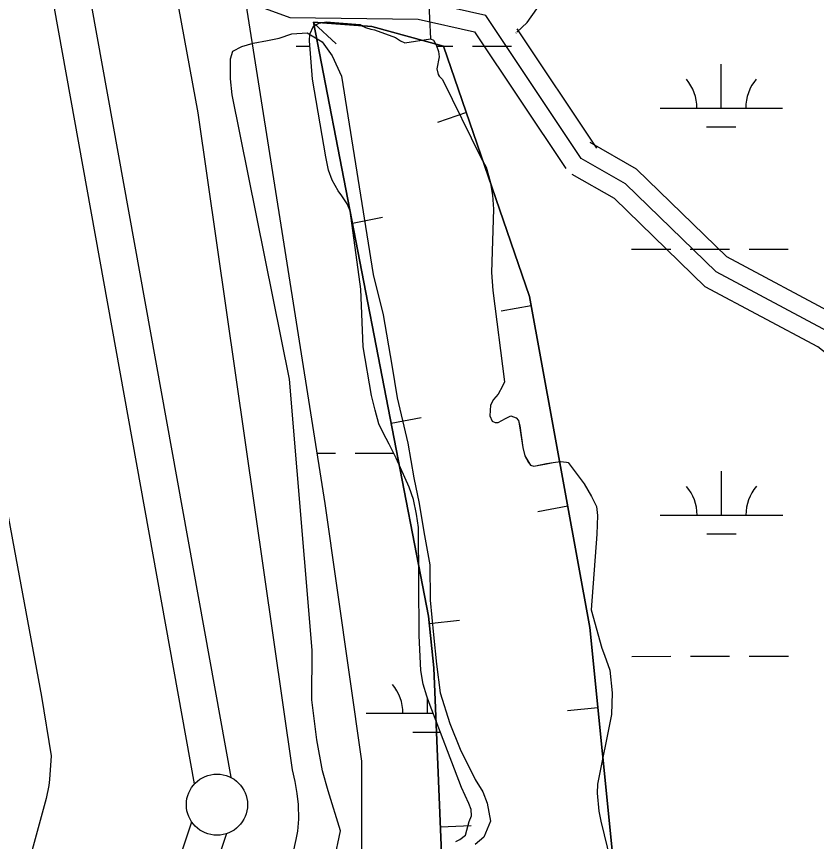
# Model space of a CAD drawing. Extents: x 3279314 to 3317160, y 734079 to 759431.
# Drawn here: x 3293641 to 3294295, y 740066 to 740740 of the extents above; entities that cross this region are included whole.
import ezdxf

# ---------------------------------------------------------------- set-up
doc = ezdxf.new("R2010")
doc.units = 0
for name, color, linetype in [('V-BORW-LINE', 7, 'Continuous'), ('V-LEVE-TOET', 7, 'Continuous'), ('V-ROAD-CNTR', 7, 'Continuous'), ('V-SITE-VEGE', 7, 'Continuous'), ('V-SURV-LINE', 7, 'Continuous'), ('V-WETL-SWMP', 7, 'Continuous')]:
    doc.layers.add(name, color=color, linetype=linetype)

msp = doc.modelspace()

# ---------------------------------------------------------------- linework, layer by layer
at = {"layer": 'V-BORW-LINE'}
for p, q in [((3293884.35, 740734.86), (3293902.86, 740717.88)), ((3294009.14, 740661.59), (3293985.5, 740653.47)), ((3293915.99, 740571.29), (3293940.53, 740576.04)), ((3294062.11, 740503.73), (3294037.52, 740499.24)), ((3293947.62, 740407.72), (3293972.17, 740412.47)), ((3294092.05, 740339.84), (3294067.45, 740335.35)), ((3293978.76, 740244.08), (3294003.62, 740246.74)), ((3294116.7, 740175.21), (3294091.82, 740172.72)), ((3293988.04, 740077.79), (3294013.01, 740078.83))]:
    msp.add_line(p, q, dxfattribs=at)
for points in [[(3293934.75, 739461.22), (3293940.9, 739570.63), (3294003.13, 739723.21), (3294113.6, 739876.74), (3294131.07, 740031.5), (3294110.13, 740240.81), (3294060.7, 740511.44), (3293990.46, 740715.99), (3293931.8, 740731.93), (3293884.24, 740735.45), (3293978.11, 740250.09), (3293982.63, 740207.95), (3293988.94, 740056.1), (3293955.61, 739960.45), (3293797.38, 739582.17), (3293784.7, 739483.58), (3293785.87, 739461.15)], [(3293785.87, 739461.15), (3293784.7, 739483.58), (3293801.72, 739580.67), (3293955.61, 739960.45), (3293988.94, 740056.1), (3293982.63, 740207.95), (3293978.11, 740250.09), (3293884.24, 740735.45), (3293931.8, 740731.93), (3293990.46, 740715.99), (3294060.7, 740511.44), (3294110.13, 740240.81), (3294131.07, 740031.5), (3294113.6, 739876.74), (3294003.13, 739723.21), (3293940.9, 739570.63), (3293934.75, 739461.22)]]:
    msp.add_lwpolyline(points, dxfattribs=at)
at = {"layer": 'V-LEVE-TOET'}
for points in [[(3293694.27, 739461.1), (3293694.32, 739467.03), (3293695.33, 739477.24), (3293696.54, 739489.18), (3293698.26, 739500.16), (3293716.36, 739567.74), (3293745.05, 739651.44), (3293813.39, 739854.78), (3293859.49, 740019.05), (3293870.11, 740067.54), (3293871.28, 740074.2), (3293872.3, 740084.23), (3293871.85, 740096.1), (3293870.88, 740105.11), (3293869.3, 740114.99), (3293867.02, 740124.44), (3293789.96, 740661.51), (3293754.02, 740857.4), (3293744.34, 740939.01), (3293738.31, 741008.14), (3293739.16, 741019.3), (3293738.57, 741035.06), (3293739.61, 741115.04), (3293761.42, 741627.05)], [(3293553.32, 740748.08), (3293582.39, 740599.94), (3293629.37, 740359.57), (3293661.81, 740184.48), (3293669.8, 740135.87), (3293668.55, 740116.65), (3293667.91, 740111.72), (3293665.59, 740101), (3293642.34, 740015.28), (3293587.75, 739875.05), (3293482.78, 739566.16), (3293476.42, 739533.31), (3293473.67, 739510.38), (3293472.35, 739481.21), (3293473.11, 739460.99)]]:
    msp.add_lwpolyline(points, dxfattribs=at)
at = {"layer": 'V-ROAD-CNTR'}
for points in [[(3294102.97, 740624.14), (3294024.97, 740741.05), (3293971.52, 740752.93), (3293867.58, 740754.4), (3293810.01, 740775.64), (3293754.71, 740853.37), (3293657.59, 740976.71), (3293637.65, 740970.13), (3293544.29, 740874.75), (3293508.73, 740861.07)], [(3293662.8, 740945.85), (3293742.7, 740844.38), (3293800.47, 740763.17), (3293864.79, 740739.44), (3293969.77, 740737.95), (3294015.84, 740727.71), (3294090.5, 740615.82)], [(3294050.43, 740727.38), (3294058.77, 740735.27), (3294066.74, 740746.43), (3294082.86, 740771.92), (3294103.09, 740810.15)], [(3294050.4, 740729.97), (3294115.45, 740632.47)], [(3294049.89, 740726.92), (3294049.67, 740726.66)], [(3295197.89, 740277.67), (3295131.01, 740242.18), (3295062.45, 740191.59), (3295007.61, 740163.53), (3294946.13, 740146.93), (3294865.75, 740165.77), (3294787.34, 740199.1), (3294685.01, 740249.6), (3294594.09, 740293.4), (3294517.72, 740336.85), (3294450.92, 740382.04), (3294377.31, 740445.04), (3294312.7, 740495.37), (3294222.12, 740543.63), (3294148.3, 740615.46), (3294110.43, 740637.16)], [(3295204.34, 740264.11), (3295139.02, 740229.45), (3295070.37, 740178.79), (3295013.04, 740149.46), (3294946.39, 740131.47), (3294861.07, 740151.46), (3294781.08, 740185.46), (3294678.44, 740236.12), (3294587.12, 740280.11), (3294509.8, 740324.1), (3294441.81, 740370.09), (3294367.82, 740433.41), (3294304.5, 740482.74), (3294213.18, 740531.4), (3294139.2, 740603.38), (3294102.97, 740624.14)], [(3295204.34, 740264.11), (3295139.02, 740229.45), (3295070.37, 740178.79), (3295013.04, 740149.46), (3294946.39, 740131.47), (3294861.07, 740151.46), (3294781.08, 740185.46), (3294678.44, 740236.12), (3294587.12, 740280.11), (3294509.8, 740324.1), (3294441.81, 740370.09), (3294367.82, 740433.41), (3294304.5, 740482.74), (3294213.18, 740531.4), (3294139.2, 740603.38), (3294102.97, 740624.14)], [(3295147.03, 740216.72), (3295078.29, 740166), (3295018.47, 740135.39), (3294946.65, 740116), (3294856.39, 740137.15), (3294774.83, 740171.82), (3294671.86, 740222.63), (3294580.15, 740266.82), (3294501.87, 740311.35), (3294432.7, 740358.14), (3294358.33, 740421.79), (3294296.3, 740470.11), (3294204.25, 740519.16), (3294130.09, 740591.31), (3294095.52, 740611.13)]]:
    msp.add_lwpolyline(points, dxfattribs=at)
at = {"layer": 'V-SITE-VEGE'}
for p, q in [((3293977.18, 740782.26), (3293979.71, 740722.02)), ((3293856.1, 740722.42), (3293866.56, 740726.12)), ((3293866.56, 740726.12), (3293879, 740726.93)), ((3293879, 740726.93), (3293891.39, 740719.52)), ((3293825.63, 740715.73), (3293834.98, 740718.34)), ((3293834.98, 740718.34), (3293846.54, 740720.48)), ((3293846.54, 740720.48), (3293856.1, 740722.42)), ((3293891.39, 740719.52), (3293899.53, 740708.14)), ((3293979.71, 740722.02), (3293982.27, 740720.79)), ((3293982.27, 740720.79), (3293984.54, 740716.99)), ((3293984.54, 740716.99), (3293986.4, 740711.58)), ((3293816.24, 740705.58), (3293818.28, 740711.79)), ((3293818.28, 740711.79), (3293825.63, 740715.73)), ((3293986.4, 740711.58), (3293987.04, 740707.26)), ((3293816.35, 740689.15), (3293816.24, 740705.58)), ((3293899.53, 740708.14), (3293906.97, 740691.44)), ((3293987.04, 740707.26), (3293985.09, 740697.28)), ((3293985.09, 740697.28), (3293986, 740692.68)), ((3293906.97, 740691.44), (3293933, 740529.37)), ((3293986, 740692.68), (3293986.8, 740691.33)), ((3293986.8, 740691.33), (3293989.62, 740688.74)), ((3293817.6, 740676.04), (3293816.35, 740689.15)), ((3293989.62, 740688.74), (3294021.06, 740624.81)), ((3293864.48, 740443.88), (3293817.6, 740676.04)), ((3294021.06, 740624.81), (3294025.33, 740616.95)), ((3294025.33, 740616.95), (3294028.63, 740605.46)), ((3294028.63, 740605.46), (3294030.58, 740594.1)), ((3294030.58, 740594.1), (3294031.32, 740582.62)), ((3294031.32, 740582.62), (3294029.63, 740531.06)), ((3293933, 740529.37), (3293941.22, 740496.23)), ((3294029.63, 740531.06), (3294030.88, 740516.34)), ((3294030.88, 740516.34), (3294040.38, 740441.48)), ((3293941.22, 740496.23), (3293948.28, 740455.32)), ((3293948.28, 740455.32), (3293952.55, 740428.42)), ((3293883.01, 740222.35), (3293864.48, 740443.88)), ((3294040.38, 740441.48), (3294038.74, 740438.11)), ((3294038.74, 740438.11), (3294035.04, 740431.39)), ((3293952.55, 740428.42), (3293961.18, 740391.5)), ((3294031.37, 740427.22), (3294028.78, 740422.52)), ((3294035.04, 740431.39), (3294031.37, 740427.22)), ((3294028.78, 740422.52), (3294028.18, 740413.88)), ((3294028.18, 740413.88), (3294030.18, 740409.55)), ((3294041.13, 740411.64), (3294045.6, 740413.77)), ((3294045.6, 740413.77), (3294049.91, 740412.25)), ((3294030.18, 740409.55), (3294032.6, 740408.32)), ((3294032.6, 740408.32), (3294035.03, 740408.3)), ((3294035.03, 740408.3), (3294041.13, 740411.64)), ((3294049.91, 740412.25), (3294051.65, 740410.08)), ((3294051.65, 740410.08), (3294052.7, 740405.62)), ((3294052.7, 740405.62), (3294055.28, 740387.92)), ((3293961.18, 740391.5), (3293966.33, 740363.04)), ((3294055.28, 740387.92), (3294056.86, 740381.15)), ((3294056.86, 740381.15), (3294060.06, 740375.6)), ((3294060.06, 740375.6), (3294061.53, 740373.43)), ((3294061.53, 740373.43), (3294064.36, 740372.6)), ((3294064.36, 740372.6), (3294074.64, 740374.69)), ((3294074.64, 740374.69), (3294080.04, 740375.6)), ((3294080.04, 740375.6), (3294085.99, 740376.37)), ((3294085.99, 740376.37), (3294090.98, 740375.93)), ((3294090.98, 740375.93), (3294092.33, 740375.52)), ((3294092.33, 740375.52), (3294105.44, 740358.15)), ((3293966.33, 740363.04), (3293970.63, 740342.14)), ((3294105.44, 740358.15), (3294111.32, 740347.99)), ((3294111.32, 740347.99), (3294115.45, 740339.72)), ((3293970.63, 740342.14), (3293974.26, 740319.02)), ((3294115.45, 740339.72), (3294116.35, 740332.3)), ((3294116.35, 740332.3), (3294115.84, 740317.18)), ((3293974.26, 740319.02), (3293979.18, 740291.89)), ((3294115.84, 740317.18), (3294111.25, 740255.24)), ((3293979.18, 740291.89), (3293979.44, 740263.24)), ((3293979.44, 740263.24), (3293982.14, 740234.8)), ((3294111.25, 740255.24), (3294119.82, 740223.86)), ((3293982.14, 740234.8), (3293984.65, 740210.8)), ((3293882.75, 740181.71), (3293883.01, 740222.35)), ((3294119.82, 740223.86), (3294122.07, 740218.18)), ((3294122.07, 740218.18), (3294126.31, 740206)), ((3293984.65, 740210.8), (3293987.83, 740187.46)), ((3294126.31, 740206), (3294128.35, 740187.48)), ((3293987.83, 740187.46), (3293995.65, 740162.31)), ((3294128.35, 740187.48), (3294127.7, 740169.81)), ((3293886.97, 740149.04), (3293882.75, 740181.71)), ((3294127.7, 740169.81), (3294116.25, 740112.77)), ((3293995.65, 740162.31), (3294004.18, 740141.38)), ((3293891.47, 740123.69), (3293886.97, 740149.04)), ((3294004.18, 740141.38), (3294016.23, 740116.65)), ((3293896.25, 740107.23), (3293891.47, 740123.69)), ((3294016.23, 740116.65), (3294022.6, 740106.4)), ((3294116.25, 740112.77), (3294115.93, 740105.35)), ((3293906.25, 740074.52), (3293896.25, 740107.23)), ((3294022.6, 740106.4), (3294026.1, 740097.27)), ((3294115.93, 740105.35), (3294117.32, 740090.76)), ((3294026.1, 740097.27), (3294028.88, 740082.37)), ((3294117.32, 740090.76), (3294119.16, 740082.38)), ((3294028.88, 740082.37), (3294023.47, 740069.53)), ((3294119.16, 740082.38), (3294134.41, 740020.3)), ((3293872.07, 739909.52), (3293906.25, 740074.52)), ((3294023.47, 740069.53), (3294016.33, 740063.35))]:
    msp.add_line(p, q, dxfattribs=at)
at = {"layer": 'V-SURV-LINE'}
for points in [[(3293654.46, 741015.24), (3293816.51, 740118.33)], [(3293786.99, 740113), (3293624.94, 741009.9)], [(3293595.57, 739516.91), (3293784.73, 740081.82)], [(3293813.18, 740072.31), (3293624.03, 739507.4)]]:
    msp.add_lwpolyline(points, dxfattribs=at)
msp.add_circle((3293805.3, 740096.01), 25, dxfattribs=at)
at = {"layer": 'V-WETL-SWMP'}
for p, q in [((3293803.21, 740913.71), (3293893.4, 740342.09)), ((3293803.21, 740913.71), (3293893.4, 740342.09)), ((3293881.18, 740725.78), (3293884.19, 740732.24)), ((3293881.18, 740725.78), (3293884.19, 740732.24)), ((3293884.19, 740732.24), (3293888.93, 740734.64)), ((3293884.19, 740732.24), (3293888.93, 740734.64)), ((3293888.93, 740734.64), (3293894.61, 740735.81)), ((3293888.93, 740734.64), (3293894.61, 740735.81)), ((3293894.61, 740735.81), (3293922.27, 740733.61)), ((3293894.61, 740735.81), (3293922.27, 740733.61)), ((3293922.27, 740733.61), (3293924.56, 740732.24)), ((3293922.27, 740733.61), (3293924.56, 740732.24)), ((3293924.56, 740732.24), (3293926.71, 740731.15)), ((3293924.56, 740732.24), (3293926.71, 740731.15)), ((3293926.71, 740731.15), (3293931.02, 740729.77)), ((3293926.71, 740731.15), (3293931.02, 740729.77)), ((3293931.02, 740729.77), (3293934.13, 740729.34)), ((3293931.02, 740729.77), (3293934.13, 740729.34)), ((3293880.87, 740720.38), (3293881.18, 740725.78)), ((3293880.87, 740720.38), (3293881.18, 740725.78)), ((3293934.13, 740729.34), (3293951.09, 740722.89)), ((3293934.13, 740729.34), (3293951.09, 740722.89)), ((3293883.5, 740688.9), (3293880.87, 740720.38)), ((3293883.5, 740688.9), (3293880.87, 740720.38)), ((3293951.09, 740722.89), (3293955.4, 740720.43)), ((3293951.09, 740722.89), (3293955.4, 740720.43)), ((3293955.4, 740720.43), (3293958.9, 740718.78)), ((3293955.4, 740720.43), (3293958.9, 740718.78)), ((3293958.9, 740718.78), (3293979.71, 740722.02)), ((3293958.9, 740718.78), (3293979.71, 740722.02)), ((3293979.71, 740722.02), (3293982.27, 740720.79)), ((3293979.71, 740722.02), (3293982.27, 740720.79)), ((3293982.27, 740720.79), (3293984.54, 740717)), ((3293982.27, 740720.79), (3293984.54, 740717)), ((3293984.54, 740717), (3293986.39, 740711.58)), ((3293984.54, 740717), (3293986.39, 740711.58)), ((3293870.14, 740715.92), (3293881.25, 740715.93)), ((3293984.89, 740715.98), (3293998.14, 740715.98)), ((3293986.39, 740711.58), (3293987.04, 740707.26)), ((3293986.39, 740711.58), (3293987.04, 740707.26)), ((3294014.14, 740715.99), (3294046.14, 740716.01)), ((3293987.04, 740707.26), (3293985.08, 740697.28)), ((3293987.04, 740707.26), (3293985.08, 740697.28)), ((3293985.08, 740697.28), (3293986, 740692.69)), ((3293985.08, 740697.28), (3293986, 740692.69)), ((3294217.48, 740665.35), (3294217.46, 740701.35)), ((3293986, 740692.69), (3293986.8, 740691.33)), ((3293986, 740692.69), (3293986.8, 740691.33)), ((3293986.8, 740691.33), (3293989.62, 740688.75)), ((3293986.8, 740691.33), (3293989.62, 740688.75)), ((3293894.15, 740625.38), (3293883.5, 740688.9)), ((3293894.15, 740625.38), (3293883.5, 740688.9)), ((3293989.62, 740688.75), (3294021.06, 740624.82)), ((3293989.62, 740688.75), (3294021.06, 740624.82)), ((3294167.48, 740665.33), (3294267.48, 740665.38)), ((3294205.49, 740649.92), (3294229.49, 740649.93)), ((3293896.38, 740614.7), (3293894.15, 740625.38)), ((3293896.38, 740614.7), (3293894.15, 740625.38)), ((3294021.06, 740624.82), (3294025.33, 740616.96)), ((3294021.06, 740624.82), (3294025.33, 740616.96)), ((3294025.33, 740616.96), (3294028.63, 740605.46)), ((3294025.33, 740616.96), (3294028.63, 740605.46)), ((3293899.57, 740606.44), (3293896.38, 740614.7)), ((3293899.57, 740606.44), (3293896.38, 740614.7)), ((3293904.37, 740597.64), (3293899.57, 740606.44)), ((3293904.37, 740597.64), (3293899.57, 740606.44)), ((3294028.63, 740605.46), (3294030.58, 740594.11)), ((3294028.63, 740605.46), (3294030.58, 740594.11)), ((3293907.31, 740593.7), (3293904.37, 740597.64)), ((3293907.31, 740593.7), (3293904.37, 740597.64)), ((3293911.72, 740587.19), (3293907.31, 740593.7)), ((3293911.72, 740587.19), (3293907.31, 740593.7)), ((3294030.58, 740594.11), (3294031.31, 740582.63)), ((3294030.58, 740594.11), (3294031.31, 740582.63)), ((3293914.25, 740581.24), (3293911.72, 740587.19)), ((3293914.25, 740581.24), (3293911.72, 740587.19)), ((3294031.31, 740582.63), (3294029.62, 740531.06)), ((3294031.31, 740582.63), (3294029.62, 740531.06)), ((3293922.88, 740517.45), (3293914.25, 740581.24)), ((3293922.88, 740517.45), (3293914.25, 740581.24)), ((3294144.13, 740549.89), (3294176.13, 740549.9)), ((3294192.13, 740549.91), (3294224.13, 740549.93)), ((3294240.13, 740549.93), (3294272.13, 740549.95)), ((3294029.62, 740531.06), (3294030.87, 740516.34)), ((3294029.62, 740531.06), (3294030.87, 740516.34)), ((3293924.72, 740470.19), (3293922.88, 740517.45)), ((3293924.72, 740470.19), (3293922.88, 740517.45)), ((3294030.87, 740516.34), (3294040.37, 740441.48)), ((3294030.87, 740516.34), (3294040.37, 740441.48)), ((3293931.62, 740430.32), (3293924.72, 740470.19)), ((3293931.62, 740430.32), (3293924.72, 740470.19)), ((3294040.37, 740441.48), (3294038.73, 740438.12)), ((3294040.37, 740441.48), (3294038.73, 740438.12)), ((3294038.73, 740438.12), (3294035.04, 740431.39)), ((3294038.73, 740438.12), (3294035.04, 740431.39)), ((3293934.51, 740418.42), (3293931.62, 740430.32)), ((3293934.51, 740418.42), (3293931.62, 740430.32)), ((3294031.37, 740427.23), (3294028.77, 740422.52)), ((3294031.37, 740427.23), (3294028.77, 740422.52)), ((3294035.04, 740431.39), (3294031.37, 740427.23)), ((3294035.04, 740431.39), (3294031.37, 740427.23)), ((3294028.77, 740422.52), (3294028.18, 740413.89)), ((3294028.77, 740422.52), (3294028.18, 740413.89)), ((3293937.54, 740407.33), (3293934.51, 740418.42)), ((3293937.54, 740407.33), (3293934.51, 740418.42)), ((3294028.18, 740413.89), (3294030.17, 740409.55)), ((3294028.18, 740413.89), (3294030.17, 740409.55)), ((3294041.12, 740411.64), (3294045.59, 740413.77)), ((3294041.12, 740411.64), (3294045.59, 740413.77)), ((3294045.59, 740413.77), (3294049.9, 740412.26)), ((3294045.59, 740413.77), (3294049.9, 740412.26)), ((3293941.27, 740399.88), (3293937.54, 740407.33)), ((3293941.27, 740399.88), (3293937.54, 740407.33)), ((3294030.17, 740409.55), (3294032.59, 740408.32)), ((3294030.17, 740409.55), (3294032.59, 740408.32)), ((3294032.59, 740408.32), (3294035.02, 740408.31)), ((3294032.59, 740408.32), (3294035.02, 740408.31)), ((3294035.02, 740408.31), (3294041.12, 740411.64)), ((3294035.02, 740408.31), (3294041.12, 740411.64)), ((3294049.9, 740412.26), (3294051.64, 740410.09)), ((3294049.9, 740412.26), (3294051.64, 740410.09)), ((3294051.64, 740410.09), (3294052.69, 740405.62)), ((3294051.64, 740410.09), (3294052.69, 740405.62)), ((3293946.07, 740390.66), (3293941.27, 740399.88)), ((3293946.07, 740390.66), (3293941.27, 740399.88)), ((3294052.69, 740405.62), (3294055.28, 740387.92)), ((3294052.69, 740405.62), (3294055.28, 740387.92)), ((3293951.67, 740379.29), (3293946.07, 740390.66)), ((3293951.67, 740379.29), (3293946.07, 740390.66)), ((3294055.28, 740387.92), (3294056.85, 740381.16)), ((3294055.28, 740387.92), (3294056.85, 740381.16)), ((3293886.9, 740383.25), (3293902.31, 740383.26)), ((3293918.3, 740383.27), (3293949.7, 740383.29)), ((3293962.45, 740355.59), (3293951.67, 740379.29)), ((3293962.45, 740355.59), (3293951.67, 740379.29)), ((3294056.85, 740381.16), (3294060.05, 740375.6)), ((3294056.85, 740381.16), (3294060.05, 740375.6)), ((3294060.05, 740375.6), (3294061.53, 740373.43)), ((3294060.05, 740375.6), (3294061.53, 740373.43)), ((3294061.53, 740373.43), (3294064.36, 740372.61)), ((3294061.53, 740373.43), (3294064.36, 740372.61)), ((3294064.36, 740372.61), (3294074.63, 740374.7)), ((3294064.36, 740372.61), (3294074.63, 740374.7)), ((3294074.63, 740374.7), (3294080.04, 740375.61)), ((3294074.63, 740374.7), (3294080.04, 740375.61)), ((3294080.04, 740375.61), (3294085.98, 740376.38)), ((3294080.04, 740375.61), (3294085.98, 740376.38)), ((3294085.98, 740376.38), (3294090.97, 740375.94)), ((3294085.98, 740376.38), (3294090.97, 740375.94)), ((3294090.97, 740375.94), (3294092.32, 740375.53)), ((3294090.97, 740375.94), (3294092.32, 740375.53)), ((3294092.32, 740375.53), (3294105.44, 740358.16)), ((3294092.32, 740375.53), (3294105.44, 740358.16)), ((3294217.65, 740332.68), (3294217.63, 740368.68)), ((3293966.03, 740345.31), (3293962.45, 740355.59)), ((3293966.03, 740345.31), (3293962.45, 740355.59)), ((3294105.44, 740358.16), (3294111.31, 740347.99)), ((3294105.44, 740358.16), (3294111.31, 740347.99)), ((3293968.51, 740333.54), (3293966.03, 740345.31)), ((3293968.51, 740333.54), (3293966.03, 740345.31)), ((3294111.31, 740347.99), (3294115.44, 740339.73)), ((3294111.31, 740347.99), (3294115.44, 740339.73)), ((3293893.4, 740342.09), (3293923.46, 740131.49)), ((3293893.4, 740342.09), (3293923.46, 740131.49)), ((3294115.44, 740339.73), (3294116.34, 740332.3)), ((3294115.44, 740339.73), (3294116.34, 740332.3)), ((3293969.93, 740322.46), (3293968.51, 740333.54)), ((3293969.93, 740322.46), (3293968.51, 740333.54)), ((3294116.34, 740332.3), (3294115.83, 740317.18)), ((3294116.34, 740332.3), (3294115.83, 740317.18)), ((3294167.65, 740332.65), (3294267.65, 740332.71)), ((3293970.69, 740234.3), (3293969.93, 740322.46)), ((3293970.69, 740234.3), (3293969.93, 740322.46)), ((3294115.83, 740317.18), (3294111.24, 740255.24)), ((3294115.83, 740317.18), (3294111.24, 740255.24)), ((3294205.65, 740317.24), (3294229.65, 740317.26)), ((3294111.24, 740255.24), (3294119.81, 740223.87)), ((3294111.24, 740255.24), (3294119.81, 740223.87)), ((3293971.99, 740205.67), (3293970.69, 740234.3)), ((3293971.99, 740205.67), (3293970.69, 740234.3)), ((3294119.81, 740223.87), (3294122.07, 740218.18)), ((3294119.81, 740223.87), (3294122.07, 740218.18)), ((3294122.07, 740218.18), (3294126.31, 740206)), ((3294122.07, 740218.18), (3294126.31, 740206)), ((3294144.3, 740217.21), (3294176.3, 740217.23)), ((3294192.3, 740217.24), (3294224.3, 740217.25)), ((3294240.3, 740217.26), (3294272.3, 740217.28)), ((3293973.81, 740194.58), (3293971.99, 740205.67)), ((3293973.81, 740194.58), (3293971.99, 740205.67)), ((3294126.31, 740206), (3294128.35, 740187.49)), ((3294126.31, 740206), (3294128.35, 740187.49)), ((3293976.85, 740184.71), (3293973.81, 740194.58)), ((3293976.85, 740184.71), (3293973.81, 740194.58)), ((3293978.7, 740179.3), (3293976.85, 740184.71)), ((3293978.7, 740179.3), (3293976.85, 740184.71)), ((3293977.26, 740170.7), (3293977.25, 740183.54)), ((3294128.35, 740187.49), (3294127.69, 740169.81)), ((3294128.35, 740187.49), (3294127.69, 740169.81)), ((3294005.25, 740110), (3293978.7, 740179.3)), ((3294005.25, 740110), (3293978.7, 740179.3)), ((3293927.26, 740170.67), (3293982, 740170.7)), ((3294127.69, 740169.81), (3294116.24, 740112.78)), ((3294127.69, 740169.81), (3294116.24, 740112.78)), ((3293965.26, 740155.26), (3293987.91, 740155.27)), ((3293923.46, 740131.49), (3293923.46, 740021.17)), ((3293923.46, 740131.49), (3293923.46, 740021.17)), ((3294011.24, 740096.86), (3294005.25, 740110)), ((3294011.24, 740096.86), (3294005.25, 740110)), ((3294116.24, 740112.78), (3294115.92, 740105.35)), ((3294116.24, 740112.78), (3294115.92, 740105.35)), ((3294115.92, 740105.35), (3294117.31, 740090.76)), ((3294115.92, 740105.35), (3294117.31, 740090.76)), ((3294013.1, 740091.99), (3294011.24, 740096.86)), ((3294013.1, 740091.99), (3294011.24, 740096.86)), ((3294013.33, 740086.99), (3294013.1, 740091.99)), ((3294013.33, 740086.99), (3294013.1, 740091.99)), ((3294117.31, 740090.76), (3294119.15, 740082.38)), ((3294117.31, 740090.76), (3294119.15, 740082.38)), ((3294011.55, 740082.14), (3294013.33, 740086.99)), ((3294011.55, 740082.14), (3294013.33, 740086.99)), ((3294119.15, 740082.38), (3294134.4, 740020.31)), ((3294119.15, 740082.38), (3294134.4, 740020.31)), ((3294008.37, 740071.09), (3294011.55, 740082.14)), ((3294008.37, 740071.09), (3294011.55, 740082.14)), ((3294003.75, 740067.48), (3294008.37, 740071.09)), ((3294003.75, 740067.48), (3294008.37, 740071.09)), ((3294000.5, 740065.88), (3294003.75, 740067.48)), ((3294000.5, 740065.88), (3294003.75, 740067.48))]:
    msp.add_line(p, q, dxfattribs=at)
for centre, start, end in [((3294162.23, 740665.8), 359.25735, 40.80101), ((3294272.72, 740665.86), 139.25734, 180.801), ((3294162.4, 740333.13), 359.25735, 40.80101), ((3294272.89, 740333.18), 139.25734, 180.801), ((3293922.01, 740171.14), 359.25735, 40.80101)]:
    msp.add_arc(centre, 35.25, start, end, dxfattribs=at)

doc.saveas('drawing.dxf')
